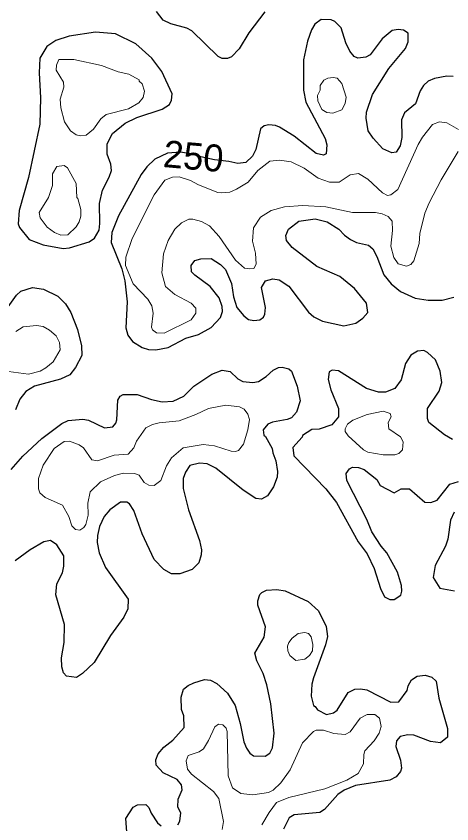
# Model space of a CAD drawing. Extents: x 763.2 to 816.8, y 7896.5 to 7952.7.
# Drawn here: x 805.563 to 808.15, y 7938.448 to 7943.248 of the extents above; entities that cross this region are included whole.
import ezdxf
from ezdxf.enums import TextEntityAlignment as Align

# ---------------------------------------------------------------- set-up
doc = ezdxf.new("R2010")
doc.units = 0
doc.header["$LTSCALE"] = 0.064
doc.layers.add('1', color=7, linetype='Continuous', lineweight=25)
doc.layers.add('2', color=7, linetype='Continuous', lineweight=13)
doc.layers.add('61', color=7, linetype='Continuous')

msp = doc.modelspace()

# ---------------------------------------------------------------- linework, layer by layer
at = {"layer": '1'}
for points in [[(807.0394, 7943.2748), (806.9442, 7943.1499), (806.8876, 7943.0539), (806.8407, 7943.0055), (806.818, 7942.9966), (806.787, 7942.9963), (806.7625, 7943.0087), (806.6063, 7943.1613), (806.577, 7943.1778), (806.482, 7943.203), (806.4364, 7943.2235), (806.396, 7943.2754)], [(807.4336, 7943.2267), (807.3747, 7943.2292), (807.3362, 7943.2002), (807.3166, 7943.1677), (807.2935, 7943.0996), (807.2701, 7942.9888), (807.2685, 7942.8087), (807.2832, 7942.7365), (807.3979, 7942.5201), (807.408, 7942.4826), (807.4042, 7942.4304), (807.3882, 7942.4226), (807.3435, 7942.4312), (807.2131, 7942.5353), (807.1266, 7942.589), (807.1031, 7942.5979), (807.0629, 7942.6017), (807.0352, 7942.5958), (807.0139, 7942.5784), (806.9858, 7942.4559), (806.9656, 7942.4156), (806.9265, 7942.3778), (806.8792, 7942.3719), (806.825, 7942.3835), (806.7397, 7942.3938), (806.6598, 7942.4122), (806.6127, 7942.4272), (806.5391, 7942.4398), (806.4611, 7942.4331), (806.3871, 7942.399), (806.3394, 7942.3529), (806.3055, 7942.3066), (806.1707, 7942.0609), (806.1317, 7941.9623), (806.1264, 7941.9023), (806.1907, 7941.7462), (806.2084, 7941.6755), (806.2215, 7941.5506), (806.2148, 7941.3953), (806.225, 7941.3528), (806.2545, 7941.3153), (806.3104, 7941.2788), (806.3492, 7941.2674), (806.3924, 7941.2659), (806.4663, 7941.2798), (806.5707, 7941.3347), (806.6452, 7941.3556), (806.7199, 7941.3977), (806.7771, 7941.457), (806.7883, 7941.4933), (806.7869, 7941.5235), (806.7678, 7941.5744), (806.7142, 7941.6422), (806.6233, 7941.7088), (806.6049, 7941.7291), (806.6011, 7941.7671), (806.6228, 7941.796), (806.6588, 7941.8061), (806.7198, 7941.8078), (806.7763, 7941.7722), (806.8065, 7941.742), (806.8409, 7941.6591), (806.8543, 7941.5795), (806.8741, 7941.517), (806.9151, 7941.4677), (806.943, 7941.446), (806.9742, 7941.4399), (807.0105, 7941.4427), (807.0319, 7941.4586), (807.0398, 7941.4776), (807.0431, 7941.517), (807.0206, 7941.6353), (807.043, 7941.6743), (807.0867, 7941.6862), (807.1237, 7941.682), (807.1812, 7941.6434), (807.2991, 7941.4881), (807.3309, 7941.4611), (807.3811, 7941.4352), (807.5092, 7941.4068), (807.5796, 7941.4238), (807.6208, 7941.4524), (807.6503, 7941.4864), (807.6424, 7941.5421)], [(807.5692, 7943.0094), (807.5437, 7943.0406), (807.521, 7943.0898), (807.4932, 7943.1783), (807.4561, 7943.2157), (807.4336, 7943.2267)], [(808.1575, 7942.8891), (808.1213, 7942.8907), (808.0474, 7942.8781), (808.0097, 7942.8611), (807.9822, 7942.8354), (807.9629, 7942.8053), (807.9338, 7942.7268), (807.8685, 7942.6729), (807.8517, 7942.6321), (807.8534, 7942.5261), (807.8439, 7942.4779), (807.8192, 7942.4396), (807.7939, 7942.4361), (807.7402, 7942.4606), (807.6838, 7942.5234), (807.6542, 7942.5672), (807.6415, 7942.6411), (807.6433, 7942.678), (807.6781, 7942.7828), (807.7751, 7942.9375), (807.8751, 7943.056), (807.891, 7943.0948), (807.8908, 7943.147), (807.8641, 7943.1653), (807.8314, 7943.1685), (807.796, 7943.1633), (807.7358, 7943.1132), (807.666, 7943.0176), (807.6385, 7943.0036), (807.5918, 7942.9976), (807.5692, 7943.0094)], [(807.6424, 7941.5421), (807.5724, 7941.6303), (807.4846, 7941.7013), (807.3483, 7941.7606), (807.2027, 7941.8737), (807.1677, 7941.9153), (807.165, 7941.9443), (807.1804, 7941.9827), (807.2423, 7942.0296), (807.3391, 7942.0444), (807.4107, 7942.0251), (807.479, 7941.9815), (807.5127, 7941.9464), (807.5488, 7941.9201), (807.5849, 7941.9036), (807.6562, 7941.8872), (807.6813, 7941.8647), (807.7052, 7941.82), (807.7455, 7941.7103), (807.7893, 7941.6566), (807.8462, 7941.6111), (807.9333, 7941.5715), (808.0097, 7941.56), (808.0918, 7941.5597), (808.1611, 7941.5783)], [(805.4725, 7941.4584), (805.5637, 7941.5903), (805.5908, 7941.6144), (805.6595, 7941.6351), (805.7246, 7941.6261), (805.8103, 7941.5832), (805.8554, 7941.5377), (805.8871, 7941.4871), (805.9274, 7941.3855), (805.9501, 7941.2886), (805.9535, 7941.2309), (805.9158, 7941.1609), (805.8811, 7941.1161), (805.8265, 7941.0907), (805.6709, 7941.0492), (805.6201, 7941.0172), (805.5839, 7940.9713), (805.5588, 7940.9083)], [(808.1537, 7940.7317), (808.1076, 7940.7598), (808.0141, 7940.834), (808.0052, 7940.8566), (808.0061, 7940.9173), (808.0749, 7941.02), (808.0915, 7941.0717), (808.0805, 7941.1383), (808.0529, 7941.2057), (808.0065, 7941.2498), (807.9841, 7941.2603), (807.9457, 7941.2573), (807.9062, 7941.2325), (807.8751, 7941.1846), (807.8487, 7941.0872), (807.811, 7941.0348), (807.7565, 7941.0142), (807.7154, 7941.0128), (807.6432, 7941.0345), (807.4771, 7941.1404), (807.4386, 7941.1437), (807.4216, 7941.1338), (807.4163, 7941.0887), (807.4315, 7941.0265)], [(806.7857, 7941.1441), (806.8345, 7941.1369), (806.88, 7941.0935), (806.9086, 7941.0767), (806.9685, 7941.0717), (807.001, 7941.0769), (807.0465, 7941.106), (807.0899, 7941.1442), (807.12, 7941.1599), (807.1419, 7941.1618), (807.1827, 7941.1528), (807.1983, 7941.1376), (807.2308, 7941.0495), (807.2485, 7940.961), (807.2269, 7940.8941), (807.1981, 7940.8617), (807.172, 7940.8507), (807.0845, 7940.8358), (807.0576, 7940.8228), (807.0304, 7940.7904), (807.0336, 7940.7579), (807.0429, 7940.7508), (807.0824, 7940.6788), (807.0865, 7940.6529), (807.1058, 7940.6058), (807.1154, 7940.5415), (807.1136, 7940.5073), (807.0915, 7940.4503), (807.056, 7940.3981), (807.0202, 7940.3768), (806.9869, 7940.3816), (806.9113, 7940.4311), (806.749, 7940.5621), (806.6972, 7940.5884), (806.6519, 7940.5917), (806.5936, 7940.5773), (806.5682, 7940.5374), (806.5554, 7940.5008), (806.5539, 7940.4405), (806.5863, 7940.314), (806.651, 7940.1316), (806.6632, 7940.0768), (806.662, 7940.0461), (806.6483, 7939.9996), (806.6074, 7939.9586), (806.5344, 7939.9327), (806.4842, 7939.9342), (806.4395, 7939.9592), (806.383, 7940.0194), (806.3109, 7940.1711), (806.2619, 7940.311), (806.2352, 7940.3493), (806.2199, 7940.36), (806.1816, 7940.3601), (806.1192, 7940.315), (806.0849, 7940.2738), (806.0572, 7940.2153), (806.0447, 7940.1606), (806.043, 7940.1204), (806.0564, 7940.0582), (806.0925, 7939.9707), (806.2273, 7939.7832), (806.2264, 7939.7258), (806.2025, 7939.6757), (806.1233, 7939.5667), (806.0264, 7939.4074), (805.9569, 7939.3418), (805.9206, 7939.3183), (805.8611, 7939.3254), (805.8437, 7939.3445), (805.8333, 7939.38), (805.8318, 7939.4336), (805.8468, 7939.5259), (805.8501, 7939.6322), (805.7976, 7939.8086), (805.8043, 7939.8734), (805.8385, 7939.9393), (805.8467, 7939.9787), (805.8466, 7940.041), (805.8035, 7940.1055), (805.7658, 7940.1312), (805.7272, 7940.1245), (805.6458, 7940.0768), (805.5565, 7940.0104)], [(806.4303, 7940.9552), (806.496, 7940.9596), (806.5588, 7940.9891), (806.6187, 7941.0481), (806.7253, 7941.1209), (806.7857, 7941.1441)], [(807.4315, 7941.0265), (807.4769, 7940.9155), (807.4768, 7940.8663), (807.4369, 7940.8183), (807.362, 7940.793), (807.3187, 7940.7917)], [(805.5334, 7940.5545), (805.6031, 7940.6339), (805.7149, 7940.7375), (805.8338, 7940.8267), (805.8723, 7940.8448), (805.9579, 7940.853), (805.9914, 7940.8463), (806.0874, 7940.8016), (806.1365, 7940.8077), (806.1553, 7940.8286), (806.1613, 7940.8481), (806.1672, 7940.9668), (806.1798, 7940.9897), (806.1979, 7940.9989), (806.2807, 7940.9992), (806.3655, 7940.97), (806.4303, 7940.9552)], [(807.3187, 7940.7917), (807.2631, 7940.7549), (807.2609, 7940.7453), (807.2064, 7940.6842), (807.2108, 7940.635), (807.4015, 7940.4389), (807.4656, 7940.3567), (807.5935, 7940.124), (807.6473, 7940.0526), (807.6894, 7939.9648), (807.727, 7939.8473), (807.7497, 7939.7974), (807.7829, 7939.7806), (807.808, 7939.7804), (807.8469, 7939.8069), (807.8534, 7939.8309), (807.8519, 7939.8652), (807.8268, 7939.9432), (807.7639, 7940.0593), (807.7298, 7940.0977), (807.6752, 7940.1841), (807.6456, 7940.2564), (807.5262, 7940.4884), (807.5233, 7940.5291), (807.5419, 7940.5574), (807.5597, 7940.5683), (807.5954, 7940.5653), (807.63, 7940.5528), (807.704, 7940.4947), (807.7239, 7940.4588), (807.8081, 7940.4149)], [(807.8081, 7940.4149), (807.8493, 7940.4387), (807.8981, 7940.4389), (807.9894, 7940.3606), (808.0253, 7940.3585), (808.0626, 7940.3722), (808.1379, 7940.4667), (808.189, 7940.4833)], [(808.1646, 7940.2997), (808.1431, 7940.2523), (808.1261, 7940.1391), (808.1123, 7940.0987), (808.0511, 7939.9827), (808.0396, 7939.9125), (808.0789, 7939.8475), (808.1663, 7939.8329)], [(806.9974, 7939.7741), (807.0103, 7939.8102), (807.0219, 7939.8232), (807.0499, 7939.8356), (807.1106, 7939.8407), (807.1599, 7939.8334), (807.2977, 7939.7689), (807.3579, 7939.7135), (807.4042, 7939.6201), (807.4111, 7939.5606), (807.4004, 7939.5124), (807.3282, 7939.3164), (807.3194, 7939.2786), (807.3146, 7939.2063), (807.3287, 7939.1502), (807.3392, 7939.1448), (807.3519, 7939.1248), (807.4053, 7939.0982), (807.4464, 7939.1074), (807.4694, 7939.1233), (807.5343, 7939.2286), (807.5741, 7939.249), (807.6086, 7939.2505), (807.646, 7939.2436), (807.7888, 7939.1705), (807.8359, 7939.1727), (807.8844, 7939.2394), (807.8914, 7939.2687), (807.9108, 7939.3042), (807.9447, 7939.3247), (807.9918, 7939.3311), (808.0308, 7939.3195), (808.0575, 7939.2967), (808.0725, 7939.1948), (808.1247, 7939.0139), (808.1243, 7938.9632), (808.0828, 7938.9287), (808.0244, 7938.9374), (807.9241, 7938.9744), (807.888, 7938.976), (807.8437, 7938.966), (807.8211, 7938.9419), (807.8174, 7938.9073), (807.8456, 7938.8267), (807.8518, 7938.7787), (807.8447, 7938.7587), (807.8199, 7938.7262), (807.7811, 7938.708), (807.5771, 7938.675), (807.5111, 7938.6477), (807.4723, 7938.6228), (807.3933, 7938.5327), (807.3662, 7938.5159), (807.2135, 7938.5008), (807.1843, 7938.4841), (807.1497, 7938.4168)], [(806.9928, 7939.4164), (806.9794, 7939.463), (807.0346, 7939.5574), (807.0428, 7939.6183), (806.9976, 7939.7482), (806.9974, 7939.7741)], [(806.5235, 7938.4419), (806.535, 7938.4645), (806.5401, 7938.5138), (806.5226, 7938.5477), (806.5254, 7938.5934), (806.5369, 7938.6221), (806.5484, 7938.6494), (806.5451, 7938.6803), (806.5181, 7938.7118), (806.4349, 7938.7516), (806.3934, 7938.796), (806.3925, 7938.8276), (806.4053, 7938.8638), (806.4387, 7938.9039), (806.4939, 7938.9445), (806.5598, 7939.02), (806.5586, 7939.0895), (806.5436, 7939.1282), (806.5423, 7939.2004), (806.5572, 7939.2485), (806.5845, 7939.2704), (806.617, 7939.2863), (806.6809, 7939.3063), (806.7178, 7939.3014), (806.754, 7939.2818), (806.8176, 7939.2249), (806.8633, 7939.152), (806.8933, 7939.0436), (806.9146, 7938.9352), (806.9303, 7938.8967), (806.9507, 7938.8686), (806.9727, 7938.851), (807.0406, 7938.8499), (807.069, 7938.8673), (807.0859, 7938.8989), (807.0955, 7938.9873), (807.0745, 7939.1603), (807.0516, 7939.2737), (807.0303, 7939.3403), (806.9928, 7939.4164)], [(806.222, 7938.372), (806.2149, 7938.4803), (806.2571, 7938.5459), (806.2841, 7938.5603), (806.3332, 7938.5634), (806.3496, 7938.5455), (806.3638, 7938.5112), (806.4019, 7938.4528), (806.4233, 7938.4358)]]:
    msp.add_lwpolyline(points, dxfattribs=at)
msp.add_lwpolyline([(806.1032, 7942.4282), (806.103, 7942.4901), (806.1357, 7942.5503), (806.2092, 7942.6117), (806.2791, 7942.646), (806.4303, 7942.6962), (806.4735, 7942.7226), (806.4861, 7942.7487), (806.4892, 7942.7857), (806.4274, 7942.9197), (806.3678, 7942.9976), (806.2725, 7943.0847), (806.1532, 7943.1436), (806.0343, 7943.1538), (805.8765, 7943.1292), (805.7976, 7943.1029), (805.7445, 7943.0677), (805.7039, 7942.9985), (805.6989, 7942.912), (805.7071, 7942.7627), (805.7023, 7942.6057), (805.6366, 7942.2902), (805.5806, 7942.0922), (805.5741, 7942.0142), (805.5816, 7941.9915), (805.6405, 7941.9209), (805.7227, 7941.8881), (805.8411, 7941.8672), (805.8797, 7941.872), (805.9963, 7941.9075), (806.0277, 7941.9285), (806.0548, 7941.9764), (806.0603, 7942.0166), (806.0572, 7942.1349), (806.0754, 7942.2138), (806.1159, 7942.2921), (806.1291, 7942.3314), (806.1252, 7942.3692)], close=True, dxfattribs=at)
at = {"layer": '2'}
for points in [[(806.2301, 7942.6965), (806.2917, 7942.7328), (806.3162, 7942.7638), (806.3246, 7942.8025), (806.3107, 7942.8454), (806.293, 7942.8627), (806.2931, 7942.8696), (806.2308, 7942.9042), (806.1688, 7942.9182), (806.069, 7942.9552), (805.9054, 7942.9911), (805.8157, 7942.9904), (805.8028, 7942.9571), (805.8011, 7942.9265), (805.8433, 7942.8556), (805.8466, 7942.8258), (805.8238, 7942.7555), (805.8272, 7942.7043), (805.8505, 7942.6207), (805.8858, 7942.566), (805.9187, 7942.5438), (805.9448, 7942.5362), (805.979, 7942.5412), (806.0221, 7942.5765), (806.0655, 7942.6378), (806.097, 7942.6638)], [(807.3546, 7942.744), (807.3522, 7942.7768), (807.3683, 7942.8081), (807.3691, 7942.8353), (807.39, 7942.8672), (807.4144, 7942.8795), (807.4461, 7942.8842), (807.4683, 7942.8802), (807.4959, 7942.8483), (807.5231, 7942.7661), (807.516, 7942.7285), (807.4968, 7942.691), (807.4441, 7942.6726), (807.4071, 7942.6751), (807.3779, 7942.6929)], [(805.7477, 7941.9939), (805.7059, 7942.0488), (805.6991, 7942.0816), (805.7541, 7942.1698), (805.7792, 7942.2409), (805.7779, 7942.3117), (805.8049, 7942.355), (805.8478, 7942.3598), (805.8667, 7942.3463), (805.9189, 7942.2542), (805.9225, 7942.1705), (805.9292, 7942.165), (805.9468, 7942.0994), (805.9471, 7942.0602), (805.9369, 7942.0258), (805.9196, 7941.9964), (805.8698, 7941.9495), (805.8277, 7941.9461), (805.79, 7941.9615)], [(806.1465, 7940.5179), (806.1999, 7940.5311), (806.265, 7940.5307), (806.2928, 7940.52), (806.3232, 7940.4756), (806.3504, 7940.4604), (806.3832, 7940.459), (806.4225, 7940.4891), (806.4559, 7940.5757), (806.4842, 7940.6224), (806.5539, 7940.6822), (806.6728, 7940.7032), (806.7409, 7940.6952), (806.8395, 7940.6624), (806.8662, 7940.6608), (806.8832, 7940.6672), (806.9119, 7940.7041), (806.9393, 7940.7889), (806.948, 7940.8515), (806.9382, 7940.882), (806.9171, 7940.9116), (806.8899, 7940.9264), (806.8073, 7940.9368), (806.7048, 7940.9171), (806.6298, 7940.8798), (806.5312, 7940.8434), (806.4129, 7940.8316), (806.3727, 7940.8217), (806.3321, 7940.8013), (806.2778, 7940.7222), (806.2605, 7940.6816), (806.2284, 7940.6453), (806.1448, 7940.6382), (806.0454, 7940.6051), (806.0111, 7940.6119), (805.9619, 7940.682), (805.9365, 7940.7005), (805.8797, 7940.723), (805.8475, 7940.7193), (805.7881, 7940.6793), (805.7239, 7940.5794), (805.6944, 7940.4994), (805.6956, 7940.4396), (805.7028, 7940.4142), (805.7346, 7940.3867), (805.8377, 7940.341), (805.8761, 7940.2751), (805.8939, 7940.2199), (805.9151, 7940.1973), (805.9403, 7940.1926), (805.9644, 7940.2085), (805.9755, 7940.2267), (805.9912, 7940.283), (805.989, 7940.3545), (806.0028, 7940.421), (806.0643, 7940.4802)], [(807.776, 7940.7958), (807.773, 7940.8338), (807.7893, 7940.8673), (807.7844, 7940.8869), (807.7428, 7940.9006), (807.6469, 7940.88), (807.5626, 7940.8464), (807.5304, 7940.8224), (807.5167, 7940.7945), (807.5169, 7940.7794), (807.5342, 7940.7548), (807.6259, 7940.6706), (807.6503, 7940.6573), (807.7425, 7940.6408), (807.8111, 7940.6409), (807.8352, 7940.6492), (807.8573, 7940.6711), (807.8619, 7940.7188), (807.8444, 7940.7482)], [(807.2014, 7939.5517), (807.2382, 7939.5794), (807.2772, 7939.5859), (807.2994, 7939.5789), (807.3154, 7939.5602), (807.325, 7939.513), (807.3228, 7939.4752), (807.305, 7939.4483), (807.2776, 7939.4255), (807.2243, 7939.4186), (807.1888, 7939.4475), (807.1756, 7939.4754), (807.1748, 7939.5047), (807.1814, 7939.5249)]]:
    msp.add_lwpolyline(points, close=True, dxfattribs=at)
for points in [[(808.1886, 7942.4429), (808.0877, 7942.2749), (808.0153, 7942.1396), (807.9891, 7942.078), (807.9604, 7941.9574), (807.9567, 7941.8967), (807.924, 7941.7931), (807.9071, 7941.7729), (807.8815, 7941.762), (807.8322, 7941.7753), (807.8052, 7941.8142), (807.7878, 7941.8803), (807.7976, 7941.9745), (807.796, 7942.0299), (807.7712, 7942.0574), (807.7374, 7942.0735), (807.6973, 7942.0805), (807.56, 7942.0807), (807.4015, 7942.1151), (807.265, 7942.1232), (807.1573, 7942.1151), (807.077, 7942.0928), (807.0138, 7942.0527), (806.9713, 7941.9909), (806.9662, 7941.9099), (806.9845, 7941.8399), (806.9873, 7941.7749), (806.9734, 7941.7489), (806.9505, 7941.7455), (806.9196, 7941.7509), (806.8653, 7941.7985), (806.7688, 7941.9377), (806.7118, 7942.0012), (806.6636, 7942.0279), (806.612, 7942.0412), (806.5887, 7942.0408), (806.5443, 7942.0202), (806.5047, 7941.9826), (806.4648, 7941.9147), (806.4368, 7941.8351), (806.4273, 7941.7226), (806.4492, 7941.6413), (806.5041, 7941.5946), (806.6015, 7941.5431), (806.6291, 7941.5131), (806.6292, 7941.4824), (806.6018, 7941.4428), (806.4418, 7941.3643), (806.3965, 7941.3658), (806.3732, 7941.3836), (806.3661, 7941.3996), (806.3759, 7941.4827), (806.3693, 7941.5268), (806.3456, 7941.5653), (806.2571, 7941.657), (806.2111, 7941.7666), (806.213, 7941.8154), (806.2514, 7941.927), (806.3818, 7942.1871), (806.4458, 7942.273), (806.4912, 7942.2908), (806.5314, 7942.2941), (806.5981, 7942.2718), (806.6462, 7942.2449), (806.76, 7942.2009), (806.7843, 7942.1974), (806.832, 7942.2029), (806.8717, 7942.2191), (806.94, 7942.2617), (806.9973, 7942.3304), (807.0697, 7942.3861), (807.1265, 7942.393), (807.1958, 7942.3823), (807.2727, 7942.3456), (807.3556, 7942.2845), (807.4239, 7942.2616), (807.4819, 7942.2616), (807.5468, 7942.3043), (807.5953, 7942.3123), (807.6513, 7942.2795), (807.7378, 7942.198), (807.7674, 7942.1828), (807.7886, 7942.1858), (807.829, 7942.218), (807.9496, 7942.4847), (807.9755, 7942.5299), (808.0344, 7942.6049), (808.076, 7942.6196), (808.1213, 7942.6147), (808.1895, 7942.5743)], [(805.5606, 7941.3731), (805.605, 7941.4026), (805.6832, 7941.4101), (805.7233, 7941.403), (805.761, 7941.3825), (805.8011, 7941.3487), (805.8191, 7941.3093), (805.8237, 7941.2645), (805.7816, 7941.194), (805.7389, 7941.1579), (805.7042, 7941.1385), (805.6355, 7941.121), (805.4881, 7941.1405)], [(806.787, 7938.4148), (806.795, 7938.4609), (806.767, 7938.5982), (806.7343, 7938.6409), (806.604, 7938.7434), (806.5799, 7938.7733), (806.5721, 7938.8215), (806.5833, 7938.8542), (806.6494, 7938.8762), (806.6759, 7938.8933), (806.7059, 7938.9427), (806.7423, 7939.0248), (806.764, 7939.0399), (806.7907, 7939.0355), (806.8093, 7939.0157), (806.8162, 7938.9957), (806.8215, 7938.7337), (806.847, 7938.662), (806.8978, 7938.6277), (806.9692, 7938.6196), (807.061, 7938.6334), (807.0887, 7938.6484), (807.1348, 7938.6914), (807.1904, 7938.7681), (807.2632, 7938.9295), (807.3276, 7938.9958), (807.3439, 7939.0042), (807.388, 7939.0036), (807.449, 7938.9842), (807.517, 7938.9781), (807.5467, 7938.9937), (807.6051, 7939.0759), (807.6468, 7939.0972), (807.6928, 7939.098), (807.7198, 7939.0751), (807.7303, 7939.026), (807.7189, 7938.9871), (807.6883, 7938.9413), (807.6337, 7938.8814), (807.6267, 7938.8603), (807.6264, 7938.8038), (807.5941, 7938.7467), (807.5264, 7938.7067), (807.3961, 7938.6551), (807.182, 7938.6049), (807.1086, 7938.5745), (807.065, 7938.516), (807.0212, 7938.4424)]]:
    msp.add_lwpolyline(points, dxfattribs=at)

# ---------------------------------------------------------------- texts
at = {"layer": '61'}
msp.add_text('250', height=0.16, rotation=354.94, dxfattribs=at).set_placement((806.6087, 7942.3364), align=Align.CENTER)

doc.saveas('drawing.dxf')
